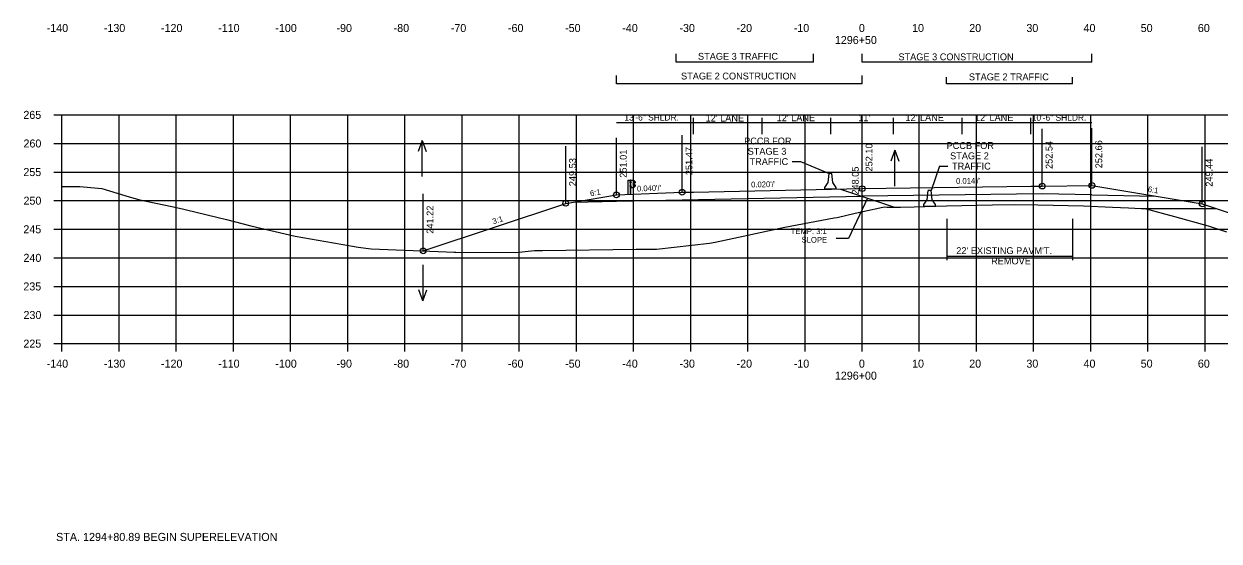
# Model space of a CAD drawing. Extents: x 1342547 to 1344156, y -1532351 to -1517216.
# Drawn here: x 1342556.2 to 1342765.3, y -1520632.1 to -1520541.7 of the extents above; entities that cross this region are included whole.
import ezdxf

# ---------------------------------------------------------------- set-up
doc = ezdxf.new("R2010")
doc.units = 0
for name, color, linetype in [('R_Alt Surface', 7, 'Continuous'), ('R_Axis', 7, 'Continuous'), ('R_Axis Annot', 7, 'Continuous'), ('R_Border Notes', 7, 'Continuous'), ('R_Draft', 7, 'Continuous'), ('R_Exist Surface', 7, 'Continuous'), ('R_Fin Surface', 7, 'Continuous'), ('R_Grid', 7, 'Continuous'), ('R_MOT', 7, 'Continuous'), ('R_No Plot', 7, 'Continuous'), ('R_Water', 7, 'Continuous'), ('R_Xsect Elev', 7, 'Continuous'), ('R_Xsect Slope', 7, 'Continuous')]:
    doc.layers.add(name, color=color, linetype=linetype)

msp = doc.modelspace()

# ---------------------------------------------------------------- linework, layer by layer
at = {"layer": 'R_Alt Surface'}
msp.add_line((1342734.37, -1520571.35), (1342702.87, -1520571.79), dxfattribs=at)
for points in [[(1342659.87, -1520572.65), (1342671.37, -1520572.42), (1342702.87, -1520571.79)], [(1342743.06, -1520571.53), (1342734.37, -1520571.35)], [(1342743.06, -1520571.53), (1342754.16, -1520571.75)], [(1342652.34, -1520572.8), (1342659.87, -1520572.65)]]:
    msp.add_lwpolyline(points, dxfattribs=at)
at = {"layer": 'R_Axis'}
for p, q in [((1342561.47, -1520557.56), (1342562.87, -1520557.56)), ((1342562.87, -1520597.56), (1342562.87, -1520557.56)), ((1342561.47, -1520562.56), (1342562.87, -1520562.56)), ((1342561.47, -1520567.56), (1342562.87, -1520567.56)), ((1342561.47, -1520572.56), (1342562.87, -1520572.56)), ((1342561.47, -1520577.56), (1342562.87, -1520577.56)), ((1342561.47, -1520582.56), (1342562.87, -1520582.56)), ((1342561.47, -1520587.56), (1342562.87, -1520587.56)), ((1342561.47, -1520592.56), (1342562.87, -1520592.56)), ((1342561.47, -1520597.56), (1342562.87, -1520597.56)), ((1342562.87, -1520597.56), (1342842.87, -1520597.56)), ((1342562.87, -1520598.96), (1342562.87, -1520597.56)), ((1342572.87, -1520598.96), (1342572.87, -1520597.56)), ((1342582.87, -1520598.96), (1342582.87, -1520597.56)), ((1342592.87, -1520598.96), (1342592.87, -1520597.56)), ((1342602.87, -1520598.96), (1342602.87, -1520597.56)), ((1342612.87, -1520598.96), (1342612.87, -1520597.56)), ((1342622.87, -1520598.96), (1342622.87, -1520597.56)), ((1342632.87, -1520598.96), (1342632.87, -1520597.56)), ((1342642.87, -1520598.96), (1342642.87, -1520597.56)), ((1342652.87, -1520598.96), (1342652.87, -1520597.56)), ((1342662.87, -1520598.96), (1342662.87, -1520597.56)), ((1342672.87, -1520598.96), (1342672.87, -1520597.56)), ((1342682.87, -1520598.96), (1342682.87, -1520597.56)), ((1342692.87, -1520598.96), (1342692.87, -1520597.56)), ((1342702.87, -1520598.96), (1342702.87, -1520597.56)), ((1342712.87, -1520598.96), (1342712.87, -1520597.56)), ((1342722.87, -1520598.96), (1342722.87, -1520597.56)), ((1342732.87, -1520598.96), (1342732.87, -1520597.56)), ((1342742.87, -1520598.96), (1342742.87, -1520597.56)), ((1342752.87, -1520598.96), (1342752.87, -1520597.56)), ((1342762.87, -1520598.96), (1342762.87, -1520597.56))]:
    msp.add_line(p, q, dxfattribs=at)
at = {"layer": 'R_Draft'}
for p, q in [((1342670.33, -1520548.34), (1342670.33, -1520546.91)), ((1342694.33, -1520548.34), (1342670.33, -1520548.34)), ((1342694.33, -1520548.34), (1342694.33, -1520546.91)), ((1342702.87, -1520548.34), (1342702.87, -1520546.91)), ((1342743.06, -1520548.34), (1342702.87, -1520548.34)), ((1342743.06, -1520548.34), (1342743.06, -1520546.91)), ((1342659.87, -1520552.13), (1342659.87, -1520550.7)), ((1342702.87, -1520552.13), (1342702.87, -1520550.7)), ((1342717.63, -1520552.13), (1342717.63, -1520550.99)), ((1342739.64, -1520552.13), (1342739.64, -1520550.99)), ((1342702.87, -1520552.13), (1342659.87, -1520552.13)), ((1342739.64, -1520552.13), (1342717.63, -1520552.13)), ((1342661.86, -1520568.95), (1342661.86, -1520571.46)), ((1342661.89, -1520568.95), (1342661.89, -1520571.46)), ((1342662.26, -1520569.36), (1342662.26, -1520569.27)), ((1342662.32, -1520569.25), (1342662.27, -1520569.25)), ((1342662.32, -1520569.28), (1342662.27, -1520569.28)), ((1342662.32, -1520569.34), (1342662.27, -1520569.34)), ((1342662.32, -1520569.38), (1342662.27, -1520569.38)), ((1342662.32, -1520569.34), (1342662.28, -1520569.34)), ((1342662.39, -1520568.95), (1342662.32, -1520568.95)), ((1342662.32, -1520569.38), (1342662.32, -1520569.25)), ((1342662.35, -1520571.46), (1342662.35, -1520568.95)), ((1342662.39, -1520568.95), (1342662.38, -1520568.95)), ((1342662.44, -1520569.32), (1342662.39, -1520569.32)), ((1342662.39, -1520569.38), (1342662.44, -1520569.38)), ((1342662.4, -1520569.26), (1342662.44, -1520569.26)), ((1342662.44, -1520569.26), (1342662.44, -1520569.38)), ((1342662.82, -1520569.68), (1342662.82, -1520569.59)), ((1342662.87, -1520569.7), (1342662.82, -1520569.7)), ((1342662.87, -1520569.57), (1342662.83, -1520569.57)), ((1342662.87, -1520569.6), (1342662.83, -1520569.6)), ((1342662.87, -1520569.67), (1342662.83, -1520569.67)), ((1342662.87, -1520569.67), (1342662.83, -1520569.67)), ((1342662.87, -1520569.7), (1342662.87, -1520569.57)), ((1342662.89, -1520570.32), (1342662.89, -1520568.96)), ((1342663.03, -1520569.16), (1342662.92, -1520569.1)), ((1342663.02, -1520569.18), (1342662.93, -1520569.13)), ((1342662.93, -1520569.7), (1342662.93, -1520569.56)), ((1342662.95, -1520569.7), (1342662.95, -1520569.56)), ((1342662.97, -1520569.5), (1342663.15, -1520569.39)), ((1342663.12, -1520569.87), (1342662.97, -1520569.77)), ((1342663.14, -1520569.85), (1342662.98, -1520569.75)), ((1342662.99, -1520569.52), (1342663.16, -1520569.41)), ((1342663.15, -1520569.28), (1342663.02, -1520569.18)), ((1342663.16, -1520569.27), (1342663.03, -1520569.16)), ((1342662.25, -1520570.05), (1342662.25, -1520569.95)), ((1342662.31, -1520569.94), (1342662.26, -1520569.94)), ((1342662.31, -1520569.97), (1342662.26, -1520569.97)), ((1342662.31, -1520570.03), (1342662.26, -1520570.03)), ((1342662.31, -1520570.06), (1342662.26, -1520570.06)), ((1342662.31, -1520570.03), (1342662.27, -1520570.03)), ((1342662.31, -1520570.06), (1342662.31, -1520569.94)), ((1342662.39, -1520570.32), (1342662.35, -1520570.32)), ((1342662.44, -1520570), (1342662.39, -1520570)), ((1342662.44, -1520570.06), (1342662.39, -1520570.06)), ((1342662.44, -1520569.94), (1342662.4, -1520569.94)), ((1342662.44, -1520570.06), (1342662.44, -1520569.94)), ((1342662.92, -1520570.15), (1342663.02, -1520570.1)), ((1342662.92, -1520570.17), (1342663.04, -1520570.11)), ((1342663.02, -1520570.1), (1342663.15, -1520569.99)), ((1342663.04, -1520570.11), (1342663.16, -1520570.01)), ((1342699.09, -1520570.53), (1342708.55, -1520573.69)), ((1342717.69, -1520575.74), (1342717.69, -1520582.94)), ((1342739.69, -1520575.74), (1342739.69, -1520582.94)), ((1342717.69, -1520582.26), (1342739.69, -1520582.26))]:
    msp.add_line(p, q, dxfattribs=at)
for points in [[(1342690.63, -1520565.74), (1342692.07, -1520565.74)], [(1342692.07, -1520565.74), (1342697.07, -1520567.82)], [(1342716.41, -1520566.55), (1342714.92, -1520570.81)], [(1342716.41, -1520566.55), (1342717.85, -1520566.55)], [(1342661.86, -1520568.95), (1342662.32, -1520568.95), (1342662.32, -1520571.46)]]:
    msp.add_lwpolyline(points, dxfattribs=at)
for points in [[(1342662.26, -1520569.28), (1342662.26, -1520569.34), (1342662.24, -1520569.34), (1342662.24, -1520569.28)], [(1342662.32, -1520569.23), (1342662.32, -1520569.4), (1342662.33, -1520569.4), (1342662.33, -1520569.23)], [(1342662.91, -1520568.95), (1342662.91, -1520570.32), (1342662.39, -1520570.32), (1342662.39, -1520568.95)], [(1342662.44, -1520569.26), (1342662.44, -1520569.38), (1342662.39, -1520569.38), (1342662.39, -1520569.26)], [(1342662.82, -1520569.6), (1342662.82, -1520569.67), (1342662.79, -1520569.67), (1342662.79, -1520569.6)], [(1342662.87, -1520569.55), (1342662.87, -1520569.72), (1342662.88, -1520569.72), (1342662.88, -1520569.55)], [(1342662.25, -1520569.97), (1342662.25, -1520570.03), (1342662.23, -1520570.03), (1342662.23, -1520569.97)], [(1342662.31, -1520569.92), (1342662.31, -1520570.09), (1342662.32, -1520570.09), (1342662.32, -1520569.92)], [(1342662.44, -1520569.94), (1342662.44, -1520570.06), (1342662.39, -1520570.06), (1342662.39, -1520569.94)]]:
    msp.add_lwpolyline(points, close=True, dxfattribs=at)
for centre, radius, start, end in [((1342662.29, -1520569.27), 0.022, 134.5745, 222.2244), ((1342662.36, -1520569.31), 0.0922, 159.7423, 200.2577), ((1342662.29, -1520569.36), 0.025, 140.9334, 216.6234), ((1342662.84, -1520569.59), 0.022, 134.5745, 222.2244), ((1342662.91, -1520569.63), 0.0922, 159.7423, 200.2577), ((1342662.85, -1520569.68), 0.025, 140.9334, 216.6234), ((1342663.01, -1520569.57), 0.0865, 118.106, 175.0444), ((1342663, -1520569.71), 0.0703, 171.7804, 246.8536), ((1342663.01, -1520569.57), 0.0622, 118.106, 175.0444), ((1342662.95, -1520569.64), 0.0453, 282.9554, 86.0697), ((1342663, -1520569.71), 0.0462, 171.7804, 246.8536), ((1342663.12, -1520569.34), 0.062, 299.2499, 57.9783), ((1342663.12, -1520569.34), 0.0856, 299.2499, 57.9783), ((1342662.28, -1520569.96), 0.022, 134.5745, 222.2244), ((1342662.35, -1520570), 0.0922, 159.7423, 200.2577), ((1342662.28, -1520570.05), 0.025, 140.9334, 216.6234), ((1342663.08, -1520569.94), 0.0854, 325.2184, 59.12), ((1342663.08, -1520569.94), 0.109, 325.2184, 59.12)]:
    msp.add_arc(centre, radius, start, end, dxfattribs=at)
at = {"layer": 'R_Exist Surface'}
msp.add_lwpolyline([(1342562.87, -1520570.11), (1342565.97, -1520570.1), (1342569.85, -1520570.42), (1342574.65, -1520571.9), (1342576.48, -1520572.41), (1342582.1, -1520573.6), (1342583.95, -1520573.97), (1342584.66, -1520574.17), (1342591.67, -1520575.83), (1342595.92, -1520576.96), (1342603.67, -1520578.78), (1342611.74, -1520580.18), (1342614.68, -1520580.69), (1342616.99, -1520580.99), (1342630.14, -1520581.5), (1342631.48, -1520581.56), (1342631.78, -1520581.58), (1342642.26, -1520581.64), (1342645.52, -1520581.27), (1342646.92, -1520581.3), (1342663.35, -1520581.07), (1342666.89, -1520581.07), (1342676.18, -1520579.97), (1342677.15, -1520579.81), (1342682.02, -1520578.76), (1342689.34, -1520577.21), (1342697.98, -1520575.59), (1342698.49, -1520575.48), (1342701.65, -1520574.77), (1342705.96, -1520573.84), (1342706.72, -1520573.64), (1342707.21, -1520573.67), (1342709.57, -1520573.7), (1342711.98, -1520573.62), (1342717.63, -1520573.47), (1342725.66, -1520573.29), (1342729.6, -1520573.21), (1342733.61, -1520573.29), (1342741.58, -1520573.46), (1342746.68, -1520573.68), (1342749.45, -1520573.8), (1342751.71, -1520573.91), (1342752.32, -1520573.91), (1342757.49, -1520575.31), (1342763.41, -1520576.94), (1342766.61, -1520577.99)], dxfattribs=at)
at = {"layer": 'R_Fin Surface'}
for points in [[(1342626.06, -1520581.34), (1342651, -1520573.03), (1342652.34, -1520572.8), (1342659.87, -1520571.55), (1342671.37, -1520571.09), (1342673.37, -1520571.05), (1342702.87, -1520570.46), (1342732.37, -1520570.05), (1342734.37, -1520570.02), (1342743.06, -1520569.9), (1342762.37, -1520573.12), (1342797.11, -1520584.7)], [(1342752.32, -1520573.91), (1342764.73, -1520573.91)]]:
    msp.add_lwpolyline(points, dxfattribs=at)
at = {"layer": 'R_Grid'}
for p, q in [((1342562.87, -1520557.56), (1342842.87, -1520557.56)), ((1342562.87, -1520597.56), (1342562.87, -1520557.56)), ((1342572.87, -1520597.56), (1342572.87, -1520557.56)), ((1342582.87, -1520597.56), (1342582.87, -1520557.56)), ((1342592.87, -1520597.56), (1342592.87, -1520557.56)), ((1342602.87, -1520597.56), (1342602.87, -1520557.56)), ((1342612.87, -1520597.56), (1342612.87, -1520557.56)), ((1342622.87, -1520597.56), (1342622.87, -1520557.56)), ((1342632.87, -1520597.56), (1342632.87, -1520557.56)), ((1342642.87, -1520597.56), (1342642.87, -1520557.56)), ((1342652.87, -1520597.56), (1342652.87, -1520557.56)), ((1342662.87, -1520597.56), (1342662.87, -1520557.56)), ((1342672.87, -1520597.56), (1342672.87, -1520557.56)), ((1342682.87, -1520597.56), (1342682.87, -1520557.56)), ((1342692.87, -1520597.56), (1342692.87, -1520557.56)), ((1342702.87, -1520597.56), (1342702.87, -1520557.56)), ((1342712.87, -1520597.56), (1342712.87, -1520557.56)), ((1342722.87, -1520597.56), (1342722.87, -1520557.56)), ((1342732.87, -1520597.56), (1342732.87, -1520557.56)), ((1342742.87, -1520597.56), (1342742.87, -1520557.56)), ((1342752.87, -1520597.56), (1342752.87, -1520557.56)), ((1342762.87, -1520597.56), (1342762.87, -1520557.56)), ((1342562.87, -1520562.56), (1342842.87, -1520562.56)), ((1342562.87, -1520567.56), (1342842.87, -1520567.56)), ((1342562.87, -1520572.56), (1342842.87, -1520572.56)), ((1342562.87, -1520577.56), (1342842.87, -1520577.56)), ((1342562.87, -1520582.56), (1342842.87, -1520582.56)), ((1342562.87, -1520587.56), (1342842.87, -1520587.56)), ((1342562.87, -1520592.56), (1342842.87, -1520592.56)), ((1342562.87, -1520597.56), (1342842.87, -1520597.56))]:
    msp.add_line(p, q, dxfattribs=at)
at = {"layer": 'R_MOT'}
for p, q in [((1342696.33, -1520570.24), (1342696.9, -1520569.41)), ((1342696.9, -1520569.41), (1342697.07, -1520567.82)), ((1342697.32, -1520567.82), (1342697.07, -1520567.82)), ((1342697.57, -1520567.82), (1342697.32, -1520567.82)), ((1342697.74, -1520569.41), (1342697.57, -1520567.82)), ((1342698.33, -1520570.24), (1342697.74, -1520569.41)), ((1342696.32, -1520570.57), (1342696.33, -1520570.24)), ((1342698.32, -1520570.57), (1342696.32, -1520570.57)), ((1342698.32, -1520570.57), (1342698.33, -1520570.24)), ((1342714.25, -1520572.39), (1342714.42, -1520570.81)), ((1342714.67, -1520570.81), (1342714.42, -1520570.81)), ((1342714.92, -1520570.81), (1342714.67, -1520570.81)), ((1342715.09, -1520572.39), (1342714.92, -1520570.81)), ((1342713.67, -1520573.56), (1342713.68, -1520573.22)), ((1342715.67, -1520573.56), (1342713.67, -1520573.56)), ((1342713.68, -1520573.22), (1342714.25, -1520572.39)), ((1342715.68, -1520573.22), (1342715.09, -1520572.39)), ((1342715.67, -1520573.56), (1342715.68, -1520573.22))]:
    msp.add_line(p, q, dxfattribs=at)
at = {"layer": 'R_No Plot'}
for centre in [(1342734.37, -1520570.02), (1342743.06, -1520569.9), (1342659.87, -1520571.55), (1342671.37, -1520571.09), (1342702.87, -1520570.46), (1342651, -1520573.03), (1342762.37, -1520573.12), (1342626.06, -1520581.34)]:
    msp.add_circle(centre, 0.5, dxfattribs=at)
at = {"layer": 'R_Water'}
for p, q in [((1342625.9, -1520562.05), (1342625.2, -1520563.98)), ((1342625.9, -1520568.34), (1342625.9, -1520562.05)), ((1342625.9, -1520562.05), (1342626.6, -1520563.98)), ((1342708.57, -1520563.73), (1342707.87, -1520565.66)), ((1342708.57, -1520570.02), (1342708.57, -1520563.73)), ((1342708.57, -1520563.73), (1342709.27, -1520565.66)), ((1342626.02, -1520583.8), (1342626.02, -1520590.09)), ((1342626.02, -1520590.09), (1342625.32, -1520588.16)), ((1342626.02, -1520590.09), (1342626.72, -1520588.16))]:
    msp.add_line(p, q, dxfattribs=at)
at = {"layer": 'R_Xsect Elev'}
for p, q in [((1342743.06, -1520558.94), (1342659.87, -1520558.94)), ((1342673.37, -1520560.94), (1342673.37, -1520558.08)), ((1342685.37, -1520560.94), (1342685.37, -1520558.08)), ((1342697.37, -1520560.94), (1342697.37, -1520558.08)), ((1342708.37, -1520560.94), (1342708.37, -1520558.08)), ((1342720.37, -1520560.94), (1342720.37, -1520558.08)), ((1342732.37, -1520560.94), (1342732.37, -1520558.08)), ((1342671.37, -1520571.09), (1342671.37, -1520561.09)), ((1342702.87, -1520570.46), (1342702.87, -1520560.46)), ((1342734.37, -1520570.02), (1342734.37, -1520560.02)), ((1342743.06, -1520569.9), (1342743.06, -1520559.9)), ((1342651, -1520573.03), (1342651, -1520563.03)), ((1342659.87, -1520571.55), (1342659.87, -1520561.55)), ((1342762.37, -1520573.12), (1342762.37, -1520563.12)), ((1342702.87, -1520574.51), (1342702.87, -1520564.51)), ((1342626.06, -1520581.34), (1342626.06, -1520571.34)), ((1342703.78, -1520572.1), (1342700.48, -1520579.18)), ((1342700.48, -1520579.18), (1342698.33, -1520579.18))]:
    msp.add_line(p, q, dxfattribs=at)

# ---------------------------------------------------------------- texts
at = {"layer": 'R_Axis Annot'}
for s, p in [('-140', (1342560.2, -1520543.07)), ('-130', (1342570.2, -1520543.07)), ('-120', (1342580.2, -1520543.07)), ('-110', (1342590.2, -1520543.07)), ('-100', (1342600.2, -1520543.07)), ('-90', (1342610.9, -1520543.07)), ('-80', (1342620.9, -1520543.07)), ('-70', (1342630.9, -1520543.07)), ('-60', (1342640.9, -1520543.07)), ('-50', (1342650.9, -1520543.07)), ('-40', (1342660.9, -1520543.07)), ('-30', (1342670.9, -1520543.07)), ('-20', (1342680.9, -1520543.07)), ('-10', (1342690.9, -1520543.07)), ('0', (1342702.3, -1520543.07)), ('10', (1342711.6, -1520543.07)), ('20', (1342721.6, -1520543.07)), ('30', (1342731.6, -1520543.07)), ('40', (1342741.6, -1520543.07)), ('50', (1342751.6, -1520543.07)), ('60', (1342761.6, -1520543.07)), ('1296+50', (1342698.1, -1520545.17)), ('265', (1342556.12, -1520558.26)), ('260', (1342556.14, -1520563.26)), ('255', (1342556.12, -1520568.26)), ('250', (1342556.14, -1520573.26)), ('245', (1342556.12, -1520578.26)), ('240', (1342556.14, -1520583.26)), ('235', (1342556.12, -1520588.26)), ('230', (1342556.14, -1520593.26)), ('225', (1342556.12, -1520598.26)), ('-140', (1342560.2, -1520601.76)), ('-130', (1342570.2, -1520601.76)), ('-120', (1342580.2, -1520601.76)), ('-110', (1342590.2, -1520601.76)), ('-100', (1342600.2, -1520601.76)), ('-90', (1342610.9, -1520601.76)), ('-80', (1342620.9, -1520601.76)), ('-70', (1342630.9, -1520601.76)), ('-60', (1342640.9, -1520601.76)), ('-50', (1342650.9, -1520601.76)), ('-40', (1342660.9, -1520601.76)), ('-30', (1342670.9, -1520601.76)), ('-20', (1342680.9, -1520601.76)), ('-10', (1342690.9, -1520601.76)), ('0', (1342702.3, -1520601.76)), ('10', (1342711.6, -1520601.76)), ('20', (1342721.6, -1520601.76)), ('30', (1342731.6, -1520601.76)), ('40', (1342741.6, -1520601.76)), ('50', (1342751.6, -1520601.76)), ('60', (1342761.6, -1520601.76)), ('1296+00', (1342698.1, -1520603.86))]:
    msp.add_text(s, height=1.4, dxfattribs=at).set_placement(p)
at = {"layer": 'R_Border Notes'}
msp.add_text('STA. 1294+80.89 BEGIN SUPERELEVATION', height=1.41, dxfattribs=at).set_placement((1342561.84, -1520632.07))
at = {"layer": 'R_Draft'}
for s, p in [('STAGE 3 TRAFFIC', (1342674.15, -1520547.92)), ('STAGE 3 CONSTRUCTION', (1342709.22, -1520548.01)), ('STAGE 2 CONSTRUCTION', (1342671.18, -1520551.37)), ('STAGE 2 TRAFFIC', (1342721.54, -1520551.51)), ('PCCB FOR', (1342682.22, -1520562.73)), ('STAGE 3', (1342682.83, -1520564.53)), ('PCCB FOR', (1342717.64, -1520563.52)), ('TRAFFIC', (1342683.16, -1520566.33)), ('STAGE 2', (1342718.25, -1520565.32)), ('TRAFFIC', (1342718.59, -1520567.12)), ("22' EXISTING PAVM'T.", (1342719.33, -1520581.9)), ('REMOVE', (1342725.43, -1520583.7))]:
    msp.add_text(s, height=1.2, dxfattribs=at).set_placement(p)
at = {"layer": 'R_Xsect Elev'}
for s, height, p in [('13\'-6" SHLDR.', 1.1, (1342661.26, -1520558.55)), ("12' LANE", 1.2, (1342675.48, -1520558.72)), ("12' LANE", 1.2, (1342687.91, -1520558.67)), ("11'", 1.2, (1342702.18, -1520558.67)), ("12' LANE", 1.2, (1342710.44, -1520558.64)), ("12' LANE", 1.2, (1342722.61, -1520558.65)), ('10\'-6" SHLDR.', 1.1, (1342732.54, -1520558.59))]:
    msp.add_text(s, height=height, dxfattribs=at).set_placement(p)
for s, p in [('251.47', (1342673.17, -1520568.09)), ('252.10', (1342704.67, -1520567.46)), ('252.54', (1342736.17, -1520567.02)), ('252.66', (1342744.86, -1520566.9)), ('249.53', (1342652.8, -1520570.03)), ('251.01', (1342661.67, -1520568.55)), ('249.44', (1342764.17, -1520570.12)), ('248.05', (1342702.27, -1520571.51)), ('241.22', (1342627.86, -1520578.34))]:
    msp.add_text(s, height=1.2, rotation=90, dxfattribs=at).set_placement(p)
at = {"layer": 'R_Xsect Slope'}
for s, rotation, p in [("0.040'/'", 2.2906, (1342663.49, -1520570.97)), ("0.020'/'", 1.1458, (1342683.45, -1520570.25)), ("0.014'/'", 0.8003, (1342719.3, -1520569.63)), ('6:1', 9.4623, (1342655.35, -1520571.8)), ('6:1', 350.5377, (1342752.79, -1520571.01)), ('3:1', 18.4349, (1342638.37, -1520576.71)), ('TEMP. 3:1', 359.6242, (1342690.36, -1520578.37)), ('SLOPE', 359.6242, (1342692.27, -1520579.89))]:
    msp.add_text(s, height=1, rotation=rotation, dxfattribs=at).set_placement(p)

doc.saveas('drawing.dxf')
